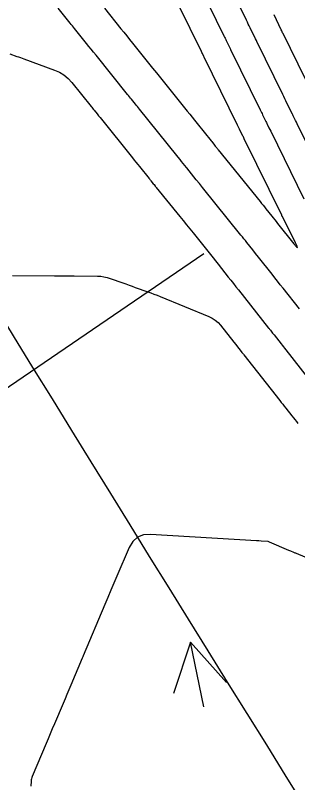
# Model space of a CAD drawing. Extents: x 954385 to 988206, y 1868364 to 1924553.
# Drawn here: x 957236.3 to 957267.5, y 1920710.5 to 1920795.3 of the extents above; entities that cross this region are included whole.
import ezdxf

# ---------------------------------------------------------------- set-up
doc = ezdxf.new("R2010")
doc.units = 0
for name, color, linetype in [('Default', 7, 'Continuous'), ('Ex_Major Contours', 7, 'Continuous'), ('Ex_Minor Contours', 7, 'Continuous'), ('Slopes', 7, 'Continuous')]:
    doc.layers.add(name, color=color, linetype=linetype)

msp = doc.modelspace()

# ---------------------------------------------------------------- linework, layer by layer
at = {"layer": 'Default'}
msp.add_arc((966995.782, 1926764.927), 11459.156, 211.4606918, 214.0750737, dxfattribs=at)
at = {"layer": 'Ex_Major Contours'}
for points in [[(957270.619, 1920776.781), (957267.422, 1920783.3), (957267.336, 1920783.476), (957267.249, 1920783.653), (957267.076, 1920784.005), (957267.033, 1920784.094), (957266.99, 1920784.182), (957266.947, 1920784.27), (957266.903, 1920784.358), (957266.303, 1920785.584), (957266.188, 1920785.818), (957266.074, 1920786.051), (957265.959, 1920786.285), (957265.845, 1920786.519), (957262.979, 1920792.374), (957262.929, 1920792.476), (957262.841, 1920792.656), (957262.829, 1920792.681), (957262.24, 1920793.886), (957262.137, 1920794.096), (957262.035, 1920794.305), (957261.933, 1920794.515), (957261.83, 1920794.724), (957258.796, 1920800.94)], [(957235.718, 1920791.021), (957236.498, 1920790.737), (957236.693, 1920790.666), (957236.888, 1920790.595), (957237.083, 1920790.524), (957237.278, 1920790.453), (957240.645, 1920789.229), (957241.195, 1920788.987), (957241.697, 1920788.679), (957242.151, 1920788.303), (957242.557, 1920787.86), (957244.683, 1920785.211), (957244.766, 1920785.107), (957244.85, 1920785.004), (957244.933, 1920784.9), (957245.017, 1920784.796), (957245.35, 1920784.381), (957245.434, 1920784.277), (957245.517, 1920784.173), (957245.601, 1920784.07), (957245.684, 1920783.966), (957249.257, 1920779.529), (957249.45, 1920779.29), (957249.643, 1920779.05), (957249.836, 1920778.81), (957250.029, 1920778.57), (957251.081, 1920777.263), (957251.133, 1920777.197), (957251.186, 1920777.131), (957251.239, 1920777.066), (957251.292, 1920777), (957251.554, 1920776.673), (957251.636, 1920776.572), (957251.772, 1920776.402), (957251.826, 1920776.335), (957251.881, 1920776.267), (957254.472, 1920773.055), (957254.839, 1920772.599), (957255.206, 1920772.144), (957255.573, 1920771.689), (957255.94, 1920771.234), (957257.573, 1920769.208), (957257.858, 1920768.855), (957258.141, 1920768.501), (957258.423, 1920768.146), (957258.705, 1920767.791), (957259.829, 1920766.369), (957260.11, 1920766.013), (957260.391, 1920765.657), (957260.672, 1920765.302), (957260.953, 1920764.946), (957264.279, 1920760.739), (957264.326, 1920760.679), (957264.372, 1920760.62), (957264.419, 1920760.561), (957264.466, 1920760.502), (957264.719, 1920760.18), (957264.745, 1920760.146), (957264.772, 1920760.112), (957264.824, 1920760.045), (957264.851, 1920760.011), (957264.877, 1920759.977), (957265.644, 1920759.001), (957265.776, 1920758.833), (957265.908, 1920758.665), (957266.041, 1920758.497), (957266.173, 1920758.329), (957270.528, 1920752.789)]]:
    msp.add_lwpolyline(points, dxfattribs=at)
at = {"layer": 'Ex_Minor Contours'}
for points in [[(957255.962, 1920799.94), (957259.347, 1920793.004), (957259.412, 1920792.87), (957259.477, 1920792.736), (957259.543, 1920792.603), (957259.608, 1920792.469), (957259.993, 1920791.683), (957260.065, 1920791.536), (957260.081, 1920791.503), (957263.347, 1920784.83), (957263.415, 1920784.691), (957263.483, 1920784.551), (957263.552, 1920784.412), (957263.62, 1920784.272), (957263.935, 1920783.63), (957263.982, 1920783.532), (957264.03, 1920783.435), (957264.078, 1920783.337), (957264.126, 1920783.24), (957264.317, 1920782.85), (957264.413, 1920782.655), (957264.508, 1920782.461), (957268.17, 1920774.994)], [(957246.166, 1920796.039), (957247.97, 1920793.792), (957248.292, 1920793.392), (957248.614, 1920792.991), (957248.935, 1920792.59), (957249.257, 1920792.19), (957251.462, 1920789.445), (957251.899, 1920788.9), (957252.337, 1920788.357), (957252.774, 1920787.813), (957253.212, 1920787.269), (957255.297, 1920784.68), (957255.568, 1920784.344), (957255.838, 1920784.008), (957256.109, 1920783.672), (957256.379, 1920783.336), (957257.924, 1920781.416), (957258.002, 1920781.319), (957258.08, 1920781.222), (957258.236, 1920781.028), (957258.314, 1920780.931), (957258.392, 1920780.834), (957258.56, 1920780.625), (957258.601, 1920780.574), (957258.642, 1920780.523), (957258.683, 1920780.472), (957258.724, 1920780.421), (957263.334, 1920774.706), (957263.496, 1920774.505), (957263.658, 1920774.305), (957263.82, 1920774.104), (957263.982, 1920773.903), (957264.63, 1920773.099), (957264.792, 1920772.898), (957264.953, 1920772.696), (957265.114, 1920772.495), (957265.274, 1920772.292), (957267.072, 1920770.017), (957267.337, 1920769.704), (957267.457, 1920769.62), (957267.431, 1920769.764), (957267.259, 1920770.136), (957265.797, 1920773.054), (957265.789, 1920773.069), (957265.749, 1920773.15), (957265.735, 1920773.178), (957265.721, 1920773.206), (957261.594, 1920781.621), (957261.542, 1920781.728), (957261.489, 1920781.834), (957261.437, 1920781.941), (957261.385, 1920782.048), (957261.115, 1920782.597), (957261.071, 1920782.688), (957261.026, 1920782.779), (957260.915, 1920783.006), (957260.848, 1920783.142), (957257.182, 1920790.632), (957257.14, 1920790.717), (957256.977, 1920791.052), (957256.92, 1920791.168), (957256.863, 1920791.284), (957253.127, 1920798.94)], [(957267.675, 1920762.851), (957265.864, 1920765.141), (957265.563, 1920765.523), (957265.261, 1920765.905), (957264.959, 1920766.286), (957264.657, 1920766.668), (957263.172, 1920768.547), (957262.847, 1920768.958), (957262.523, 1920769.368), (957261.873, 1920770.189), (957261.711, 1920770.394), (957261.548, 1920770.599), (957261.384, 1920770.803), (957261.22, 1920771.007), (957256.996, 1920776.245), (957256.643, 1920776.681), (957256.291, 1920777.118), (957255.247, 1920778.412), (957255.22, 1920778.446), (957254.682, 1920779.114), (957254.593, 1920779.225), (957254.504, 1920779.335), (957254.281, 1920779.612), (957254.148, 1920779.779), (957250.018, 1920784.912), (957249.909, 1920785.047), (957249.8, 1920785.182), (957249.691, 1920785.318), (957249.582, 1920785.453), (957249.146, 1920785.995), (957249.037, 1920786.13), (957248.928, 1920786.265), (957248.819, 1920786.401), (957248.71, 1920786.536), (957245.232, 1920790.864), (957244.971, 1920791.188), (957244.711, 1920791.512), (957244.45, 1920791.837), (957244.19, 1920792.161), (957242.875, 1920793.799), (957242.751, 1920793.953), (957242.627, 1920794.108), (957242.503, 1920794.263), (957242.379, 1920794.417), (957241.056, 1920796.067)], [(957268.343, 1920788.207), (957265.878, 1920793.245), (957265.826, 1920793.35), (957265.724, 1920793.559), (957265.673, 1920793.663), (957264.871, 1920795.304)], [(957236.031, 1920766.554), (957240.646, 1920766.513), (957241.193, 1920766.508), (957241.741, 1920766.504), (957242.289, 1920766.499), (957242.836, 1920766.495), (957245.389, 1920766.476), (957245.753, 1920766.458), (957246.111, 1920766.409), (957246.464, 1920766.331), (957246.811, 1920766.222), (957248.193, 1920765.724), (957248.536, 1920765.601), (957248.879, 1920765.477), (957249.223, 1920765.354), (957249.566, 1920765.23), (957250.939, 1920764.737), (957251.282, 1920764.612), (957251.623, 1920764.483), (957251.963, 1920764.35), (957252.302, 1920764.214), (957257.668, 1920762.027), (957258.043, 1920761.845), (957258.387, 1920761.621), (957258.697, 1920761.354), (957258.976, 1920761.043), (957260.444, 1920759.185), (957260.654, 1920758.919), (957260.96, 1920758.533), (957260.979, 1920758.508), (957261.009, 1920758.471), (957261.019, 1920758.458), (957261.336, 1920758.05), (957261.391, 1920757.98), (957261.445, 1920757.91), (957261.5, 1920757.84), (957261.555, 1920757.77), (957265.507, 1920752.742), (957265.674, 1920752.53), (957265.84, 1920752.318), (957266.007, 1920752.106), (957266.174, 1920751.894), (957266.841, 1920751.045), (957267.008, 1920750.833), (957267.175, 1920750.621), (957267.342, 1920750.409), (957267.508, 1920750.197)], [(957272.329, 1920733.737), (957267.342, 1920735.836), (957267.274, 1920735.865), (957267.205, 1920735.894), (957267.136, 1920735.923), (957267.067, 1920735.952), (957266.723, 1920736.098), (957266.517, 1920736.186), (957264.359, 1920737.105), (957264.299, 1920737.13), (957264.239, 1920737.155), (957264.224, 1920737.161), (957264.209, 1920737.165), (957264.193, 1920737.168), (957264.177, 1920737.17), (957263.442, 1920737.215), (957263.186, 1920737.23), (957262.93, 1920737.246), (957251.249, 1920737.957), (957250.462, 1920737.905), (957249.805, 1920737.642), (957249.277, 1920737.171), (957248.878, 1920736.49), (957247.544, 1920733.349), (957247.21, 1920732.564), (957246.877, 1920731.778), (957246.544, 1920730.993), (957246.211, 1920730.207), (957243.814, 1920724.55), (957243.765, 1920724.433), (957243.734, 1920724.361), (957243.696, 1920724.27), (957242.443, 1920721.289), (957242.233, 1920720.789), (957242.022, 1920720.289), (957241.811, 1920719.79), (957241.6, 1920719.29), (957240.64, 1920717.026), (957240.409, 1920716.483), (957240.179, 1920715.939), (957239.948, 1920715.395), (957239.718, 1920714.851), (957238.187, 1920711.23), (957238.141, 1920711.107), (957238.106, 1920710.981), (957238.081, 1920710.852), (957238.068, 1920710.722), (957238.034, 1920710.161)]]:
    msp.add_lwpolyline(points, dxfattribs=at)
at = {"layer": 'Slopes'}
for points in [[(957257.131, 1920768.928), (957121.717, 1920676.45), (957124.316, 1920681.858), (957121.717, 1920676.45), (957127.7, 1920676.903)], [(957257.131, 1920718.928), (957255.644, 1920726.067), (957259.641, 1920721.591), (957255.644, 1920726.067), (957253.767, 1920720.368)]]:
    msp.add_lwpolyline(points, dxfattribs=at)

doc.saveas('drawing.dxf')
